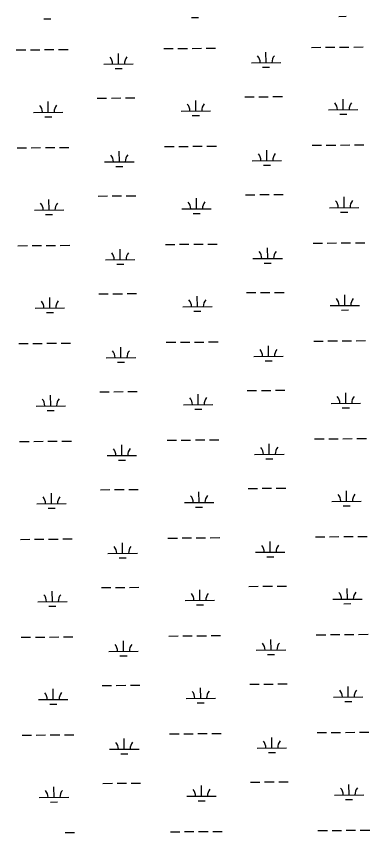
# Model space of a CAD drawing. Extents: x 3568792 to 3606828, y 529143 to 554785.
# Drawn here: x 3600734 to 3601936, y 543770 to 546544 of the extents above; entities that cross this region are included whole.
import ezdxf

# ---------------------------------------------------------------- set-up
doc = ezdxf.new("R2010")
doc.units = 0
doc.layers.add('V-WETL-SWMP', color=7, linetype='Continuous')

msp = doc.modelspace()

# ---------------------------------------------------------------- linework, layer by layer
at = {"layer": 'V-WETL-SWMP'}
for p, q in [((3600827.9, 546535.8), (3600851.9, 546536)), ((3601329.7, 546540), (3601353.7, 546540.2)), ((3601831.6, 546544.3), (3601855.6, 546544.5)), ((3601235.8, 546434.6), (3601267.8, 546434.9)), ((3601283.8, 546435), (3601315.8, 546435.3)), ((3601331.8, 546435.4), (3601363.8, 546435.7)), ((3601379.8, 546435.8), (3601411.8, 546436.1)), ((3601737.7, 546438.8), (3601769.7, 546439.1)), ((3601785.7, 546439.2), (3601817.7, 546439.5)), ((3601833.7, 546439.6), (3601865.7, 546439.9)), ((3601881.7, 546440), (3601913.7, 546440.3)), ((3600733.9, 546430.4), (3600765.9, 546430.6)), ((3600781.9, 546430.8), (3600813.9, 546431)), ((3600829.9, 546431.2), (3600861.9, 546431.4)), ((3600877.9, 546431.6), (3600909.9, 546431.8)), ((3601081.6, 546382.5), (3601081.3, 546418.5)), ((3601583.5, 546386.8), (3601583.2, 546422.8)), ((3601031.6, 546382.1), (3601131.6, 546383)), ((3601533.5, 546386.4), (3601633.5, 546387.2)), ((3601069.8, 546367), (3601093.8, 546367.2)), ((3601571.7, 546371.2), (3601595.6, 546371.4)), ((3601105.2, 546267.3), (3601137.2, 546267.6)), ((3601511.1, 546270.7), (3601543.1, 546271)), ((3601559.1, 546271.1), (3601591.1, 546271.4)), ((3601607.1, 546271.5), (3601639.1, 546271.8)), ((3600842.5, 546218.7), (3600842.2, 546254.7)), ((3601009.2, 546266.5), (3601041.2, 546266.8)), ((3601057.2, 546266.9), (3601089.2, 546267.2)), ((3601344.4, 546222.9), (3601344.1, 546258.9)), ((3601846.3, 546227.1), (3601846, 546263.1)), ((3600792.5, 546218.2), (3600892.5, 546219.1)), ((3601294.4, 546222.5), (3601394.4, 546223.3)), ((3601796.3, 546226.7), (3601896.3, 546227.5)), ((3601834.4, 546211.6), (3601858.4, 546211.8)), ((3600830.7, 546203.1), (3600854.7, 546203.3)), ((3601332.6, 546207.4), (3601356.6, 546207.6)), ((3601238.6, 546101.9), (3601270.6, 546102.2)), ((3601286.6, 546102.3), (3601318.6, 546102.6)), ((3601334.6, 546102.7), (3601366.6, 546103)), ((3601382.6, 546103.1), (3601414.6, 546103.4)), ((3601740.5, 546106.2), (3601772.5, 546106.4)), ((3601788.5, 546106.6), (3601820.5, 546106.8)), ((3601836.5, 546107), (3601868.5, 546107.2)), ((3601884.5, 546107.4), (3601916.5, 546107.6)), ((3600736.7, 546097.7), (3600768.7, 546098)), ((3600784.7, 546098.1), (3600816.7, 546098.4)), ((3600832.7, 546098.5), (3600864.7, 546098.8)), ((3600880.7, 546098.9), (3600912.7, 546099.2)), ((3601084.4, 546049.9), (3601084.1, 546085.9)), ((3601586.3, 546054.1), (3601586, 546090.1)), ((3601034.4, 546049.5), (3601134.4, 546050.3)), ((3601536.3, 546053.7), (3601636.3, 546054.5)), ((3601072.6, 546034.3), (3601096.6, 546034.6)), ((3601574.5, 546038.6), (3601598.5, 546038.8)), ((3601060, 545934.2), (3601092, 545934.5)), ((3601108, 545934.6), (3601140, 545934.9)), ((3601513.9, 545938.1), (3601545.9, 545938.3)), ((3601561.9, 545938.5), (3601593.9, 545938.7)), ((3601609.9, 545938.9), (3601641.9, 545939.1)), ((3600845.3, 545886), (3600845, 545922)), ((3601012, 545933.8), (3601044, 545934.1)), ((3601347.2, 545890.2), (3601346.9, 545926.2)), ((3601849.1, 545894.5), (3601848.8, 545930.5)), ((3600795.3, 545885.6), (3600895.3, 545886.4)), ((3601297.2, 545889.8), (3601397.2, 545890.7)), ((3601799.1, 545894), (3601899.1, 545894.9)), ((3601837.2, 545878.9), (3601861.2, 545879.1)), ((3600833.5, 545870.5), (3600857.5, 545870.7)), ((3601335.4, 545874.7), (3601359.4, 545874.9)), ((3601241.4, 545769.3), (3601273.4, 545769.5)), ((3601289.4, 545769.7), (3601321.4, 545769.9)), ((3601337.4, 545770.1), (3601369.4, 545770.3)), ((3601385.4, 545770.5), (3601417.4, 545770.7)), ((3601743.3, 545773.5), (3601775.3, 545773.8)), ((3601791.3, 545773.9), (3601823.3, 545774.2)), ((3601839.3, 545774.3), (3601871.3, 545774.6)), ((3601887.3, 545774.7), (3601919.3, 545775)), ((3600739.5, 545765), (3600771.5, 545765.3)), ((3600787.5, 545765.4), (3600819.5, 545765.7)), ((3600835.5, 545765.8), (3600867.5, 545766.1)), ((3600883.5, 545766.2), (3600915.5, 545766.5)), ((3601087.2, 545717.2), (3601086.9, 545753.2)), ((3601589.1, 545721.5), (3601588.8, 545757.5)), ((3601037.2, 545716.8), (3601137.2, 545717.6)), ((3601539.1, 545721), (3601639.1, 545721.9)), ((3601075.4, 545701.7), (3601099.4, 545701.9)), ((3601577.3, 545705.9), (3601601.3, 545706.1)), ((3601014.8, 545601.2), (3601046.8, 545601.4)), ((3601062.8, 545601.6), (3601094.8, 545601.8)), ((3601110.8, 545602), (3601142.8, 545602.3)), ((3601516.7, 545605.4), (3601548.7, 545605.7)), ((3601564.7, 545605.8), (3601596.7, 545606.1)), ((3601612.7, 545606.2), (3601644.7, 545606.5)), ((3600848.1, 545553.3), (3600847.8, 545589.3)), ((3601350, 545557.6), (3601349.7, 545593.6)), ((3601851.9, 545561.8), (3601851.6, 545597.8)), ((3600798.1, 545552.9), (3600898.1, 545553.8)), ((3601300, 545557.1), (3601400, 545558)), ((3601801.9, 545561.4), (3601901.9, 545562.2)), ((3601840.1, 545546.3), (3601864.1, 545546.5)), ((3600836.3, 545537.8), (3600860.3, 545538)), ((3601338.2, 545542), (3601362.2, 545542.2)), ((3601244.2, 545436.6), (3601276.2, 545436.9)), ((3601292.2, 545437), (3601324.2, 545437.3)), ((3601340.2, 545437.4), (3601372.2, 545437.7)), ((3601388.2, 545437.8), (3601420.2, 545438.1)), ((3601746.1, 545440.8), (3601778.1, 545441.1)), ((3601794.1, 545441.2), (3601826.1, 545441.5)), ((3601842.1, 545441.6), (3601874.1, 545441.9)), ((3601890.1, 545442), (3601922.1, 545442.3)), ((3600742.3, 545432.4), (3600774.3, 545432.6)), ((3600790.3, 545432.8), (3600822.3, 545433)), ((3600838.3, 545433.2), (3600870.3, 545433.4)), ((3600886.3, 545433.6), (3600918.3, 545433.9)), ((3601090, 545384.6), (3601089.7, 545420.6)), ((3601591.9, 545388.8), (3601591.6, 545424.8)), ((3601040.1, 545384.1), (3601140, 545385)), ((3601541.9, 545388.4), (3601641.9, 545389.2)), ((3601078.2, 545369), (3601102.2, 545369.2)), ((3601580.1, 545373.3), (3601604.1, 545373.5)), ((3601017.6, 545268.5), (3601049.6, 545268.8)), ((3601065.6, 545268.9), (3601097.6, 545269.2)), ((3601113.6, 545269.3), (3601145.6, 545269.6)), ((3601519.5, 545272.7), (3601551.5, 545273)), ((3601567.5, 545273.1), (3601599.5, 545273.4)), ((3601615.5, 545273.6), (3601647.5, 545273.8)), ((3600851, 545220.7), (3600850.6, 545256.7)), ((3601352.8, 545224.9), (3601352.5, 545260.9)), ((3601854.7, 545229.1), (3601854.4, 545265.1)), ((3600801, 545220.2), (3600900.9, 545221.1)), ((3601302.8, 545224.5), (3601402.8, 545225.3)), ((3601804.7, 545228.7), (3601904.7, 545229.6)), ((3601842.9, 545213.6), (3601866.9, 545213.8)), ((3600839.1, 545205.1), (3600863.1, 545205.3)), ((3601341, 545209.4), (3601365, 545209.6)), ((3601247, 545103.9), (3601279, 545104.2)), ((3601295, 545104.3), (3601327, 545104.6)), ((3601343, 545104.7), (3601375, 545105)), ((3601391, 545105.2), (3601423, 545105.4)), ((3601748.9, 545108.2), (3601780.9, 545108.4)), ((3601796.9, 545108.6), (3601828.9, 545108.8)), ((3601844.9, 545109), (3601876.9, 545109.3)), ((3601892.9, 545109.4), (3601924.9, 545109.7)), ((3600745.1, 545099.7), (3600777.1, 545100)), ((3600793.1, 545100.1), (3600825.1, 545100.4)), ((3600841.1, 545100.5), (3600873.1, 545100.8)), ((3600889.1, 545100.9), (3600921.1, 545101.2)), ((3601092.9, 545051.9), (3601092.6, 545087.9)), ((3601594.7, 545056.1), (3601594.4, 545092.1)), ((3601042.9, 545051.5), (3601142.9, 545052.3)), ((3601544.7, 545055.7), (3601644.7, 545056.5)), ((3601081, 545036.4), (3601105, 545036.6)), ((3601582.9, 545040.6), (3601606.9, 545040.8)), ((3601020.4, 544935.8), (3601052.4, 544936.1)), ((3601068.4, 544936.2), (3601100.4, 544936.5)), ((3601116.4, 544936.7), (3601148.4, 544936.9)), ((3601522.3, 544940.1), (3601554.3, 544940.3)), ((3601570.3, 544940.5), (3601602.3, 544940.8)), ((3601618.3, 544940.9), (3601650.3, 544941.2)), ((3600853.8, 544888), (3600853.5, 544924)), ((3601355.6, 544892.2), (3601355.3, 544928.2)), ((3601857.5, 544896.5), (3601857.2, 544932.5)), ((3600803.8, 544887.6), (3600903.8, 544888.4)), ((3601305.6, 544891.8), (3601405.6, 544892.7)), ((3601807.5, 544896.1), (3601907.5, 544896.9)), ((3601845.7, 544880.9), (3601869.7, 544881.1)), ((3600841.9, 544872.5), (3600865.9, 544872.7)), ((3601343.8, 544876.7), (3601367.8, 544876.9)), ((3601249.8, 544771.3), (3601281.8, 544771.5)), ((3601297.8, 544771.7), (3601329.8, 544771.9)), ((3601345.8, 544772.1), (3601377.8, 544772.4)), ((3601393.8, 544772.5), (3601425.8, 544772.8)), ((3601751.7, 544775.5), (3601783.7, 544775.8)), ((3601799.7, 544775.9), (3601831.7, 544776.2)), ((3601847.7, 544776.3), (3601879.7, 544776.6)), ((3601895.7, 544776.7), (3601927.7, 544777)), ((3600747.9, 544767), (3600779.9, 544767.3)), ((3600795.9, 544767.4), (3600827.9, 544767.7)), ((3600843.9, 544767.8), (3600875.9, 544768.1)), ((3600891.9, 544768.3), (3600923.9, 544768.5)), ((3601095.7, 544719.2), (3601095.4, 544755.2)), ((3601597.6, 544723.5), (3601597.2, 544759.5)), ((3601045.7, 544718.8), (3601145.7, 544719.7)), ((3601547.6, 544723), (3601647.5, 544723.9)), ((3601083.8, 544703.7), (3601107.8, 544703.9)), ((3601585.7, 544707.9), (3601609.7, 544708.1)), ((3601023.2, 544603.2), (3601055.2, 544603.5)), ((3601071.2, 544603.6), (3601103.2, 544603.9)), ((3601119.2, 544604), (3601151.2, 544604.3)), ((3601525.1, 544607.4), (3601557.1, 544607.7)), ((3601573.1, 544607.8), (3601605.1, 544608.1)), ((3601621.1, 544608.2), (3601653.1, 544608.5)), ((3600856.6, 544555.3), (3600856.3, 544591.3)), ((3601358.5, 544559.6), (3601358.1, 544595.6)), ((3601860.3, 544563.8), (3601860, 544599.8)), ((3600806.6, 544554.9), (3600906.6, 544555.8)), ((3601308.5, 544559.2), (3601408.5, 544560)), ((3601810.3, 544563.4), (3601910.3, 544564.2)), ((3601848.5, 544548.3), (3601872.5, 544548.5)), ((3600844.7, 544539.8), (3600868.7, 544540)), ((3601346.6, 544544), (3601370.6, 544544.2)), ((3601252.6, 544438.6), (3601284.6, 544438.9)), ((3601300.6, 544439), (3601332.6, 544439.3)), ((3601348.6, 544439.4), (3601380.6, 544439.7)), ((3601396.6, 544439.8), (3601428.6, 544440.1)), ((3601754.5, 544442.8), (3601786.5, 544443.1)), ((3601802.5, 544443.2), (3601834.5, 544443.5)), ((3601850.5, 544443.7), (3601882.5, 544443.9)), ((3601898.5, 544444.1), (3601930.5, 544444.3)), ((3600750.7, 544434.4), (3600782.7, 544434.6)), ((3600798.7, 544434.8), (3600830.7, 544435.1)), ((3600846.7, 544435.2), (3600878.7, 544435.5)), ((3600894.7, 544435.6), (3600926.7, 544435.9)), ((3601098.5, 544386.6), (3601098.2, 544422.6)), ((3601600.4, 544390.8), (3601600.1, 544426.8)), ((3601048.5, 544386.1), (3601148.5, 544387)), ((3601550.4, 544390.4), (3601650.4, 544391.2)), ((3601086.6, 544371), (3601110.6, 544371.2)), ((3601588.5, 544375.3), (3601612.5, 544375.5)), ((3601026, 544270.5), (3601058, 544270.8)), ((3601074, 544270.9), (3601106, 544271.2)), ((3601122, 544271.3), (3601154, 544271.6)), ((3601527.9, 544274.8), (3601559.9, 544275)), ((3601575.9, 544275.2), (3601607.9, 544275.4)), ((3601623.9, 544275.6), (3601655.9, 544275.8)), ((3600859.4, 544222.7), (3600859.1, 544258.7)), ((3601361.3, 544226.9), (3601361, 544262.9)), ((3601863.2, 544231.1), (3601862.8, 544267.1)), ((3600809.4, 544222.3), (3600909.4, 544223.1)), ((3601311.3, 544226.5), (3601411.3, 544227.3)), ((3601813.2, 544230.7), (3601913.1, 544231.6)), ((3601851.3, 544215.6), (3601875.3, 544215.8)), ((3600847.5, 544207.1), (3600871.5, 544207.4)), ((3601349.4, 544211.4), (3601373.4, 544211.6)), ((3601255.4, 544105.9), (3601287.4, 544106.2)), ((3601303.4, 544106.4), (3601335.4, 544106.6)), ((3601351.4, 544106.8), (3601383.4, 544107)), ((3601399.4, 544107.2), (3601431.4, 544107.4)), ((3601757.3, 544110.2), (3601789.3, 544110.5)), ((3601805.3, 544110.6), (3601837.3, 544110.9)), ((3601853.3, 544111), (3601885.3, 544111.3)), ((3601901.3, 544111.4), (3601933.3, 544111.7)), ((3600753.5, 544101.7), (3600785.5, 544102)), ((3600801.5, 544102.1), (3600833.5, 544102.4)), ((3600849.5, 544102.5), (3600881.5, 544102.8)), ((3600897.5, 544102.9), (3600929.5, 544103.2)), ((3601101.3, 544053.9), (3601101, 544089.9)), ((3601603.2, 544058.1), (3601602.9, 544094.1)), ((3601051.3, 544053.5), (3601151.3, 544054.3)), ((3601553.2, 544057.7), (3601653.2, 544058.6)), ((3601089.4, 544038.4), (3601113.4, 544038.6)), ((3601591.3, 544042.6), (3601615.3, 544042.8)), ((3601028.8, 543937.9), (3601060.8, 543938.1)), ((3601076.8, 543938.3), (3601108.8, 543938.5)), ((3601124.8, 543938.7), (3601156.8, 543938.9)), ((3601530.7, 543942.1), (3601562.7, 543942.4)), ((3601578.7, 543942.5), (3601610.7, 543942.8)), ((3601626.7, 543942.9), (3601658.7, 543943.2)), ((3600862.2, 543890), (3600861.9, 543926)), ((3601364.1, 543894.3), (3601363.8, 543930.3)), ((3601866, 543898.5), (3601865.7, 543934.5)), ((3600812.2, 543889.6), (3600912.2, 543890.4)), ((3601314.1, 543893.8), (3601414.1, 543894.7)), ((3601816, 543898.1), (3601916, 543898.9)), ((3601854.1, 543883), (3601878.1, 543883.2)), ((3600850.3, 543874.5), (3600874.3, 543874.7)), ((3601352.2, 543878.7), (3601376.2, 543878.9)), ((3600900.3, 543770.3), (3600932.3, 543770.5)), ((3601258.2, 543773.3), (3601290.2, 543773.6)), ((3601306.2, 543773.7), (3601338.2, 543774)), ((3601354.2, 543774.1), (3601386.2, 543774.4)), ((3601402.2, 543774.5), (3601434.2, 543774.8)), ((3601760.1, 543777.5), (3601792.1, 543777.8)), ((3601808.1, 543777.9), (3601840.1, 543778.2)), ((3601856.1, 543778.3), (3601888.1, 543778.6)), ((3601904.1, 543778.7), (3601936.1, 543779))]:
    msp.add_line(p, q, dxfattribs=at)
for centre, start, end in [((3601136.9, 546383.5), 139.7115, 181.2552), ((3601528.3, 546386.8), 359.7115, 41.2552), ((3601638.8, 546387.7), 139.7115, 181.2552), ((3601026.4, 546382.6), 359.7115, 41.2552), ((3600787.3, 546218.7), 359.7115, 41.2552), ((3600897.8, 546219.6), 139.7115, 181.2552), ((3601289.2, 546222.9), 359.7115, 41.2552), ((3601399.7, 546223.8), 139.7115, 181.2552), ((3601791.1, 546227.1), 359.7115, 41.2552), ((3601901.5, 546228.1), 139.7115, 181.2552), ((3601029.2, 546049.9), 359.7115, 41.2552), ((3601139.7, 546050.8), 139.7115, 181.2552), ((3601531.1, 546054.1), 359.7115, 41.2552), ((3601641.6, 546055.1), 139.7115, 181.2552), ((3600790.1, 545886), 359.7115, 41.2552), ((3600900.6, 545886.9), 139.7115, 181.2552), ((3601292, 545890.2), 359.7115, 41.2552), ((3601402.5, 545891.2), 139.7115, 181.2552), ((3601793.9, 545894.5), 359.7115, 41.2552), ((3601904.4, 545895.4), 139.7115, 181.2552), ((3601032, 545717.2), 359.7115, 41.2552), ((3601142.5, 545718.2), 139.7115, 181.2552), ((3601533.9, 545721.5), 359.7115, 41.2552), ((3601644.4, 545722.4), 139.7115, 181.2552), ((3600792.9, 545553.3), 359.7115, 41.2552), ((3600903.4, 545554.3), 139.7115, 181.2552), ((3601294.8, 545557.6), 359.7115, 41.2552), ((3601405.3, 545558.5), 139.7115, 181.2552), ((3601796.7, 545561.8), 359.7115, 41.2552), ((3601907.2, 545562.7), 139.7115, 181.2552), ((3601034.8, 545384.6), 359.7115, 41.2552), ((3601145.3, 545385.5), 139.7115, 181.2552), ((3601536.7, 545388.8), 359.7115, 41.2552), ((3601647.2, 545389.7), 139.7115, 181.2552), ((3600795.7, 545220.7), 359.7115, 41.2552), ((3600906.2, 545221.6), 139.7115, 181.2552), ((3601297.6, 545224.9), 359.7115, 41.2552), ((3601408.1, 545225.8), 139.7115, 181.2552), ((3601799.5, 545229.1), 359.7115, 41.2552), ((3601910, 545230.1), 139.7115, 181.2552), ((3601037.6, 545051.9), 359.7115, 41.2552), ((3601148.1, 545052.8), 139.7115, 181.2552), ((3601539.5, 545056.1), 359.7115, 41.2552), ((3601650, 545057.1), 139.7115, 181.2552), ((3600798.5, 544888), 359.7115, 41.2552), ((3600909, 544888.9), 139.7115, 181.2552), ((3601300.4, 544892.3), 359.7115, 41.2552), ((3601410.9, 544893.2), 139.7115, 181.2552), ((3601802.3, 544896.5), 359.7115, 41.2552), ((3601912.8, 544897.4), 139.7115, 181.2552), ((3601040.4, 544719.2), 359.7115, 41.2552), ((3601150.9, 544720.2), 139.7115, 181.2552), ((3601542.3, 544723.5), 359.7115, 41.2552), ((3601652.8, 544724.4), 139.7115, 181.2552), ((3600801.3, 544555.4), 359.7115, 41.2552), ((3600911.8, 544556.3), 139.7115, 181.2552), ((3601303.2, 544559.6), 359.7115, 41.2552), ((3601413.7, 544560.5), 139.7115, 181.2552), ((3601805.1, 544563.8), 359.7115, 41.2552), ((3601915.6, 544564.8), 139.7115, 181.2552), ((3601043.2, 544386.6), 359.7115, 41.2552), ((3601153.7, 544387.5), 139.7115, 181.2552), ((3601545.1, 544390.8), 359.7115, 41.2552), ((3601655.6, 544391.7), 139.7115, 181.2552), ((3600804.1, 544222.7), 359.7115, 41.2552), ((3600914.6, 544223.6), 139.7115, 181.2552), ((3601306, 544226.9), 359.7115, 41.2552), ((3601416.5, 544227.9), 139.7115, 181.2552), ((3601807.9, 544231.2), 359.7115, 41.2552), ((3601918.4, 544232.1), 139.7115, 181.2552), ((3601046, 544053.9), 359.7115, 41.2552), ((3601156.5, 544054.8), 139.7115, 181.2552), ((3601547.9, 544058.1), 359.7115, 41.2552), ((3601658.4, 544059.1), 139.7115, 181.2552), ((3600806.9, 543890), 359.7115, 41.2552), ((3600917.4, 543891), 139.7115, 181.2552), ((3601308.8, 543894.3), 359.7115, 41.2552), ((3601419.3, 543895.2), 139.7115, 181.2552), ((3601810.7, 543898.5), 359.7115, 41.2552), ((3601921.2, 543899.4), 139.7115, 181.2552)]:
    msp.add_arc(centre, 35.2, start, end, dxfattribs=at)

doc.saveas('drawing.dxf')
